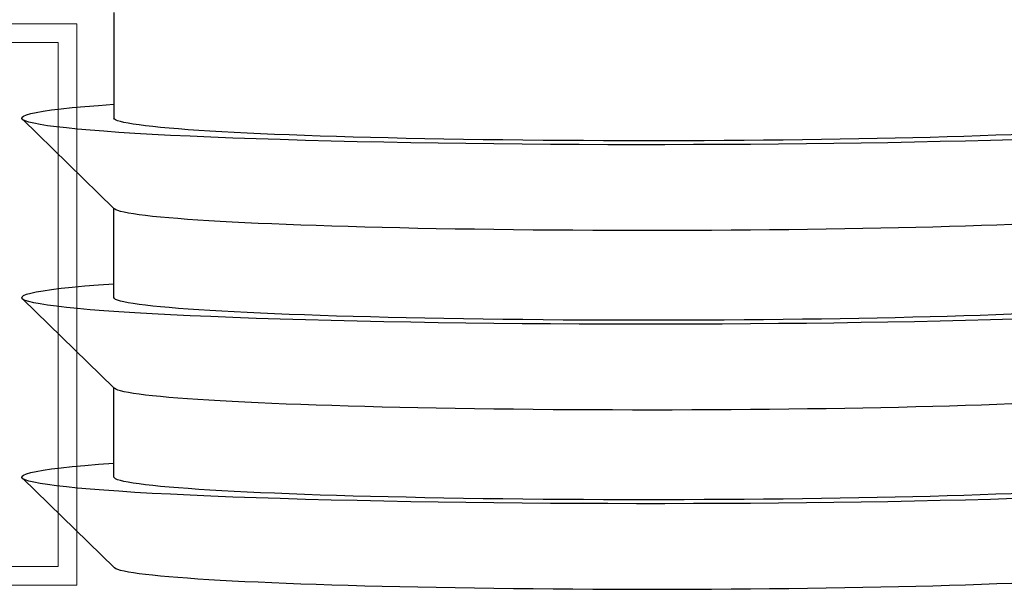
# Model space of a CAD drawing. Header units: millimetres. Extents: x 7483 to 13091, y 8111 to 13871.
# Tile 777 of 920: x 11552.73 to 11561.49, y 10125.81 to 10130.9. Entities that reach past the tile are written whole.
import ezdxf

# ---------------------------------------------------------------- set-up
doc = ezdxf.new("R2010")
doc.units = ezdxf.units.MM
doc.layers.add('Konstrukcja - scian dzialowych', color=7, linetype='Continuous')
doc.layers.add('Wyposazenie Wew - Urzadzenia Sanitarne', color=6, linetype='Continuous')
doc.layers.add('SH-SC', color=7, linetype='Continuous', lineweight=5, true_color=0xb2b2b2)

# ---------------------------------------------------------------- blocks, each defined once
blk = doc.blocks.new('zw$47C3')
for points in [[(0.00193, 0.078351), (0.009908, 0.070162)], [(0.010011, 0.078306), (0.01796, 0.078306), (0.025893, 0.070162)], [(0.025997, 0.078306), (0.033945, 0.078306), (0.041879, 0.070162)], [(0.051376, 0.078306), (0.041982, 0.078306)]]:
    blk.add_lwpolyline(points)
for centre, major_axis, end_param in [((0.010011, 0.125806), (0, 0.055698), 3.691026), ((0.025997, 0.125806), (0, 0.055698), 3.691026), ((0.041982, 0.125806), (0, 0.055698), 3.691026), ((0.002019, 0.125806), (0, 0.0475), 3.097928), ((0.010011, 0.125806), (0, 0.0475), 3.141593), ((0.018004, 0.125806), (0, 0.0475), 3.097928), ((0.025997, 0.125806), (0, 0.0475), 3.141593), ((0.03399, 0.125806), (0, 0.0475), 3.097928), ((0.041982, 0.125806), (0, 0.0475), 3.141593)]:
    blk.add_ellipse(centre, major_axis=major_axis, ratio=0.04256, start_param=0.705617, end_param=end_param)
blk = doc.blocks.new('PROFIL 7')
at = {"layer": 'Konstrukcja - scian dzialowych', "color": 0, "lineweight": -2}
for points in [[(0.3667, 3.8304), (0.3667, 3.8304), (0.1667, 4.3637), (0.1667, 4.8335), (4.8333, 4.8335), (4.8333, 4.2502), (4.8796, 4.1922), (4.9537, 4.1922), (5, 4.2502), (5, 5.0002), (0, 5.0002), (0, 4.3335), (0.2, 3.8002), (0.2, 3.8002)], [(0.2, 3.8002), (0.2, 1.2), (0, 0.6667), (0, 0), (5, 0), (5, 0.75), (5.0011, 0.8202), (4.9518, 0.8703), (4.8815, 0.8703), (4.8323, 0.8202), (4.8333, 0.75), (4.8333, 0.1667), (0.1667, 0.1667), (0.1667, 0.6364), (0.3667, 1.1698), (0.3667, 3.8304)]]:
    blk.add_lwpolyline(points, dxfattribs=at)

msp = doc.modelspace()

# ---------------------------------------------------------------- block references
at = {"layer": 'SH-SC', "linetype": 'Continuous', "ltscale": 5, "rotation": 269.9971323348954}
msp.add_blockref('PROFIL 7', (11548.2364, 10130.8674), dxfattribs=at)
at = {"layer": 'Wyposazenie Wew - Urzadzenia Sanitarne', "color": 211, "linetype": 'Continuous', "lineweight": 13, "xscale": -100, "yscale": 100, "zscale": 100, "rotation": 269.9999999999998}
msp.add_blockref('zw$47C3', (11545.7364, 10125.8293), dxfattribs=at)

doc.saveas('drawing.dxf')
